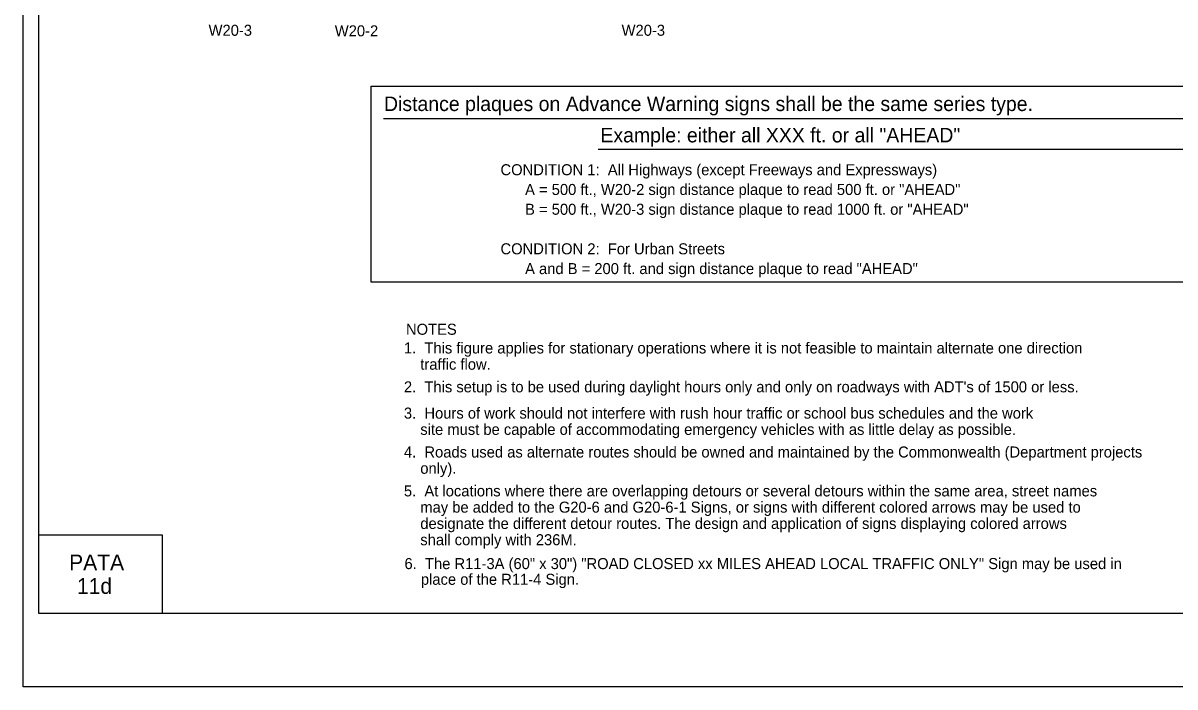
# Model space of a CAD drawing. Extents: x -14145 to -13521, y 30244 to 30661.
# Drawn here: x -13824.17 to -13802.23, y 30451.81 to 30464.45 of the extents above; entities that cross this region are included whole.
import ezdxf

# ---------------------------------------------------------------- set-up
doc = ezdxf.new("R2010")
doc.units = 0
for name, color, linetype in [('1', 7, 'Continuous'), ('10', 7, 'Continuous'), ('2', 7, 'Continuous'), ('4', 7, 'Continuous'), ('61', 7, 'Continuous')]:
    doc.layers.add(name, color=color, linetype=linetype)

msp = doc.modelspace()

# ---------------------------------------------------------------- linework, layer by layer
at = {"layer": '10'}
for p, q in [((-13823.874, 30453.207), (-13823.874, 30475.777)), ((-13823.874, 30454.707), (-13821.524, 30454.707)), ((-13821.524, 30454.707), (-13821.524, 30453.207)), ((-13792.422, 30453.207), (-13823.874, 30453.207))]:
    msp.add_line(p, q, dxfattribs=at)
at = {"layer": '2'}
for p, q in [((-13817.305, 30462.634), (-13797.454, 30462.634)), ((-13813.218, 30462.049), (-13801.781, 30462.049))]:
    msp.add_line(p, q, dxfattribs=at)
msp.add_lwpolyline([(-13817.539, 30463.255), (-13797.162, 30463.255), (-13797.162, 30459.517), (-13817.539, 30459.517)], close=True, dxfattribs=at)
at = {"layer": '61'}
msp.add_lwpolyline([(-13824.174, 30477.307), (-13791.174, 30477.307), (-13791.174, 30451.807), (-13824.174, 30451.807)], close=True, dxfattribs=at)

# ---------------------------------------------------------------- texts
at = {"layer": '1'}
for s, p in [('CONDITION 1:  All Highways (except Freeways and Expressways)', (-13815.078, 30461.555)), ('      A = 500 ft., W20-2 sign distance plaque to read 500 ft. or "AHEAD"', (-13815.078, 30461.179)), ('      B = 500 ft., W20-3 sign distance plaque to read 1000 ft. or "AHEAD"', (-13815.078, 30460.802)), ('CONDITION 2:  For Urban Streets', (-13815.078, 30460.049)), ('      A and B = 200 ft. and sign distance plaque to read "AHEAD"', (-13815.078, 30459.672))]:
    msp.add_text(s, height=0.21, dxfattribs=at).set_placement(p)
at = {"layer": '2'}
for s, height, p in [('W20-3', 0.21, (-13820.639, 30464.212)), ('W20-2', 0.21, (-13818.235, 30464.201)), ('W20-3', 0.21, (-13812.771, 30464.212)), ('Distance plaques on Advance Warning signs shall be the same series type.', 0.2772, (-13817.298, 30462.778)), ('Example: either all XXX ft. or all "AHEAD"', 0.2772, (-13813.175, 30462.181)), ('NOTES', 0.21, (-13816.879, 30458.516)), ('1.  This figure applies for stationary operations where it is not feasible to maintain alternate one direction ', 0.21, (-13816.918, 30458.16)), ('    traffic flow.', 0.21, (-13816.918, 30457.85)), ("2.  This setup is to be used during daylight hours only and only on roadways with ADT's of 1500 or less.", 0.21, (-13816.918, 30457.419)), ('3.  Hours of work should not interfere with rush hour traffic or school bus schedules and the work ', 0.21, (-13816.918, 30456.919)), ('    site must be capable of accommodating emergency vehicles with as little delay as possible.', 0.21, (-13816.918, 30456.609)), ('4.  Roads used as alternate routes should be owned and maintained by the Commonwealth (Department projects ', 0.21, (-13816.918, 30456.178)), ('    only).', 0.21, (-13816.918, 30455.868)), ('5.  At locations where there are overlapping detours or several detours within the same area, street names ', 0.21, (-13816.918, 30455.437)), ('    may be added to the G20-6 and G20-6-1 Signs, or signs with different colored arrows may be used to ', 0.21, (-13816.918, 30455.127)), ('    designate the different detour routes. The design and application of signs displaying colored arrows ', 0.21, (-13816.918, 30454.817)), ('    shall comply with 236M.', 0.21, (-13816.918, 30454.507)), ('6.  The R11-3A (60" x 30") "ROAD CLOSED xx MILES AHEAD LOCAL TRAFFIC ONLY" Sign may be used in', 0.21, (-13816.907, 30454.052)), ('    place of the R11-4 Sign.', 0.21, (-13816.907, 30453.753))]:
    msp.add_text(s, height=height, dxfattribs=at).set_placement(p)
at = {"layer": '4'}
for s, p in [('PATA', (-13823.296, 30454.03)), ('11d', (-13823.147, 30453.58))]:
    msp.add_text(s, height=0.3, dxfattribs=at).set_placement(p)

doc.saveas('drawing.dxf')
